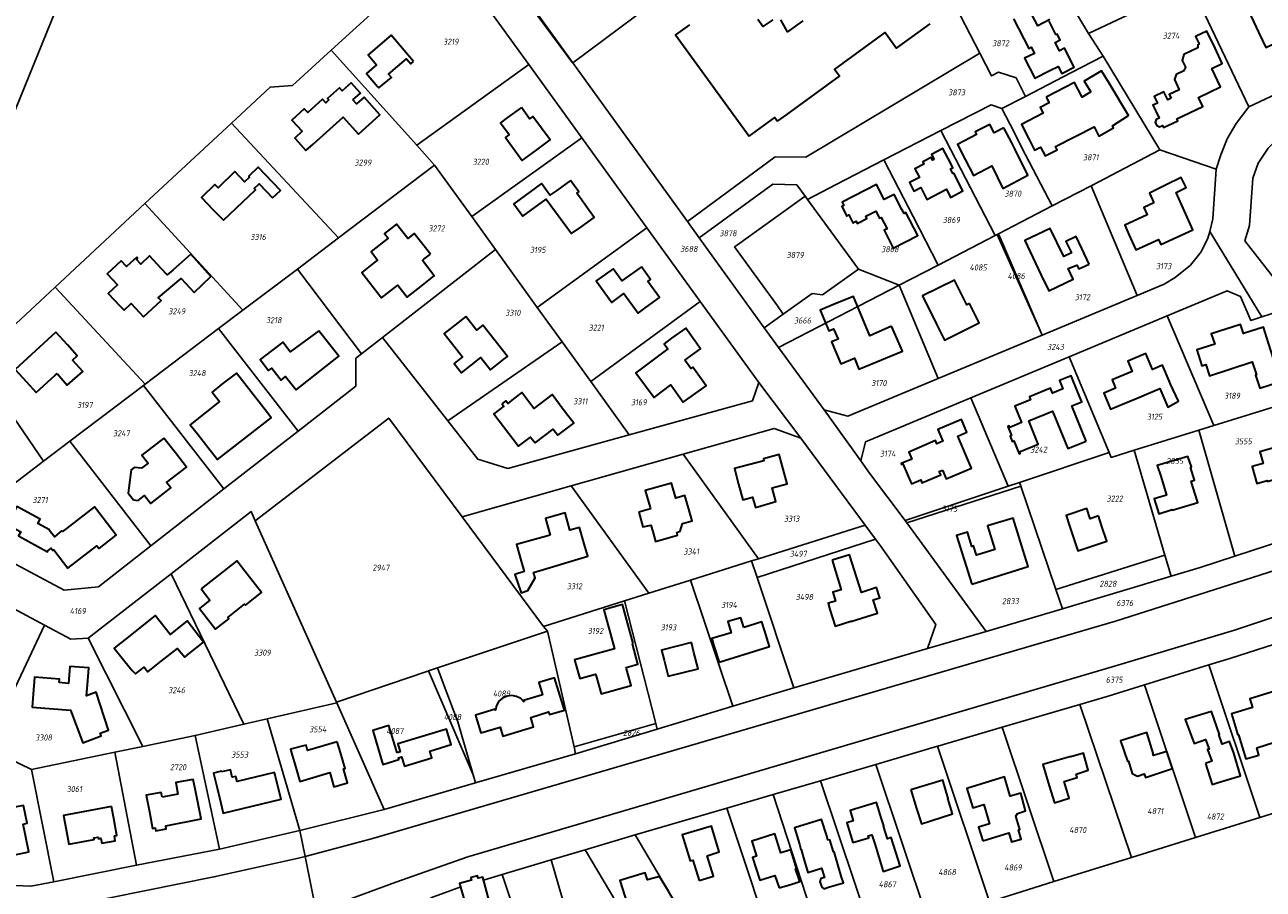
# Model space of a CAD drawing. Extents: x 177930 to 190767, y 381068 to 392034.
# Tile 268 of 318: x 184088 to 184455, y 387109 to 387365. Entities that reach past the tile are written whole.
import ezdxf
from ezdxf.enums import TextEntityAlignment as Align

# ---------------------------------------------------------------- set-up
doc = ezdxf.new("R2010")
doc.units = 0
for name, color, linetype, lineweight in [('B-XX-KG-GRENS_PERCEEL-GV', 150, 'Continuous', 25), ('B-XX-KG-GRENS_PERCEEL-S', 150, 'Continuous', 25), ('B-XX-OG-BEBOUWING-G', 7, 'Continuous', 35)]:
    doc.layers.add(name, color=color, linetype=linetype, lineweight=lineweight)
doc.styles.add('NLCS-ISO', font='NLCS-ISO.ttf', dxfattribs={"height": 1.8})

# ---------------------------------------------------------------- blocks, each defined once
blk = doc.blocks.new('SKG-PERCEELNUMMER-SO')
at = {"layer": 'DefPoints'}
blk.add_point((0, 0), dxfattribs=at)
at = {"style": 'NLCS-ISO', "oblique": 10, "flags": 1}
blk.add_attdef('GEMEENTECODE', text='', height=1.8, dxfattribs=at).set_placement((-0.5, 2.55), align=Align.MIDDLE_RIGHT)
at = {"style": 'NLCS-ISO', "oblique": 10}
blk.add_attdef('PERCEELNUMMER', text='', height=1.8, dxfattribs=at).set_placement((0, 0), align=Align.MIDDLE_CENTER)
at = {"style": 'NLCS-ISO', "oblique": 10, "flags": 1}
blk.add_attdef('SECTIE', text='', height=1.8, dxfattribs=at).set_placement((0.5, 2.5), align=Align.MIDDLE_LEFT)

msp = doc.modelspace()

# ---------------------------------------------------------------- linework, layer by layer
at = {"layer": 'B-XX-KG-GRENS_PERCEEL-GV'}
for points in [[(184065.145, 387257.397), (184093.996, 387284.252), (184096.977, 387287.027), (184123.581, 387311.79), (184149.168, 387335.607), (184160.655, 387346.299), (184167.283, 387346.813), (184178.74, 387357.265), (184208.655, 387384.555), (184221.069, 387393.34), (184220.24, 387394.922), (184219.965, 387398.041), (184251.119, 387420.853), (184253.83, 387417.087), (184282.127, 387437.663), (184310.127, 387458.023), (184334.182, 387475.918), (184338.408, 387479.061), (184366.605, 387500.707), (184380.632, 387511.534), (184409.393, 387533.694), (184437.642, 387555.459), (184451.428, 387566.324), (184477.38, 387586.354)], [(184215.041, 387383.771), (184237.262, 387353.02), (184252.977, 387331.272), (184272.22, 387304.64), (184287.991, 387282.816), (184305.33, 387258.82), (184317.851, 387242.29), (184336.813, 387216.445), (184339.911, 387212.378), (184341.402, 387210.414), (184357.807, 387187.058), (184355.339, 387179.934), (184372.659, 387185.017), (184349.19, 387217.195), (184348.938, 387217.54), (184348.654, 387217.918), (184338.11, 387231.941), (184335.525, 387235.554), (184324.684, 387250.707), (184311.205, 387269.114), (184306.971, 387274.98), (184287.748, 387301.612), (184284.253, 387306.454), (184250.272, 387353.53), (184250.213, 387353.485), (184221.7, 387392.135)], [(184060.483, 387278.906), (184098.35, 387372.043), (184062.112, 387387.009)], [(184098.35, 387372.043), (184060.483, 387278.906)], [(184476.52, 387352.764), (184450.509, 387340.439), (184446.716, 387335.495), (184444.041, 387331.023), (184442.155, 387326.287), (184440.795, 387321.999), (184439.838, 387307.278), (184438.88, 387303.521), (184454.369, 387278.255), (184461.684, 387280.646)], [(184458.909, 387288.476), (184449.336, 387300.782), (184450.621, 387305.344), (184451.699, 387319.361), (184453.247, 387323.755), (184456.152, 387328.187)], [(184070.029, 387199.574), (184093.838, 387186.862), (184101.619, 387182.707), (184106.803, 387183.001), (184131.317, 387202.111), (184154.991, 387220.566), (184156.235, 387217.793), (184195.763, 387248.233), (184217.526, 387218.941), (184249.827, 387228.115), (184282.965, 387237.526), (184309.927, 387245.183), (184317.851, 387242.29), (184305.33, 387258.82), (184303.537, 387253.379), (184266.992, 387243.255), (184231.035, 387233.293), (184222.116, 387236.056), (184213.253, 387247.384), (184193.91, 387272.107), (184187.707, 387267.269), (184186.02, 387265.954), (184185.978, 387257.647), (184168.973, 387244.38), (184146.979, 387227.221), (184125.338, 387210.337), (184109.84, 387198.246), (184099.665, 387197.195), (184066.453, 387214.902)], [(184471.072, 387215.401), (184446.335, 387207.301), (184436.076, 387203.942), (184427.446, 387201.343), (184395.332, 387191.671), (184372.659, 387185.017), (184355.339, 387179.934), (184315.754, 387168.315), (184297.626, 387162.829), (184275.292, 387156.074), (184251.102, 387148.758), (184221.765, 387140.22), (184221.471, 387140.133), (184194.454, 387132.185), (184169.433, 387126.003), (184170.995, 387118.303), (184190.663, 387123.5), (184410.943, 387188.089), (184465.207, 387205.35)], [(184465.207, 387205.35), (184410.943, 387188.089), (184190.663, 387123.5), (184170.995, 387118.303), (184174.308, 387101.972), (184197.86, 387110.715), (184219.233, 387118.232), (184411.63, 387174.953), (184446.211, 387185.38), (184479.119, 387196.293)], [(184479.119, 387196.293), (184446.211, 387185.38), (184411.63, 387174.953), (184219.233, 387118.232), (184197.86, 387110.715), (184174.308, 387101.972)], [(184208.227, 387106.008), (184217.078, 387109.288), (184216.721, 387110.32), (184220.303, 387111.297), (184220.094, 387112.072), (184222.071, 387112.606), (184222.279, 387111.834), (184223.645, 387112.203), (184223.814, 387111.324), (184229.405, 387113.013), (184243.875, 387117.331), (184253.899, 387120.302), (184268.699, 387124.685), (184295.844, 387132.597), (184309.591, 387136.625), (184323.667, 387140.728), (184340.001, 387145.573), (184358.244, 387151.009), (184358.345, 387151.039), (184377.446, 387156.645), (184400.454, 387163.382), (184408.834, 387165.853), (184419.551, 387169.163), (184438.674, 387175.058), (184444.833, 387176.941), (184458.046, 387181.225)], [(184087.418, 387100.851), (184089.323, 387101.153), (184091.216, 387101.526), (184093.093, 387101.969), (184144.001, 387112.241), (184169.034, 387117.785), (184170.995, 387118.303), (184169.433, 387126.003), (184145.631, 387120.452), (184121.083, 387115.698), (184096.629, 387110.834), (184089.827, 387109.481), (184067.264, 387110.527)], [(184076.94, 387050.822), (184092.675, 387062.146), (184106.206, 387071.885), (184117.707, 387078.702), (184122.046, 387080.569), (184136.724, 387086.887), (184146.842, 387091.242), (184174.308, 387101.972), (184170.995, 387118.303), (184169.034, 387117.785), (184144.001, 387112.241), (184093.093, 387101.969), (184091.216, 387101.526), (184089.323, 387101.153), (184087.418, 387100.851)]]:
    msp.add_lwpolyline(points, dxfattribs=at)
for points in [[(184373.059, 387411.901), (184358.066, 387436.604), (184337.388, 387420.457), (184310.057, 387399.115), (184282.349, 387377.478), (184250.272, 387353.53), (184284.253, 387306.454), (184310.214, 387325.636), (184319.243, 387325.571), (184370.847, 387356.378), (184365.107, 387367.409), (184389.556, 387384.76), (184388.16, 387387.094)], [(184221.069, 387393.34), (184221.7, 387392.135), (184250.213, 387353.485), (184250.272, 387353.53), (184223.988, 387389.943), (184224.951, 387396.088), (184253.83, 387417.087), (184251.119, 387420.853), (184219.965, 387398.041), (184220.24, 387394.922)], [(184282.349, 387377.478), (184253.83, 387417.087), (184224.951, 387396.088), (184223.988, 387389.943), (184250.272, 387353.53)], [(184396.313, 387391.716), (184388.16, 387387.094), (184389.556, 387384.76), (184403.036, 387362.223), (184414.935, 387367.792), (184396.516, 387391.456)], [(184459.716, 387388.75), (184433.374, 387376.422), (184450.509, 387340.439), (184476.52, 387352.764), (184462.845, 387381.853)], [(184178.74, 387357.265), (184204.084, 387329.069), (184237.262, 387353.02), (184215.041, 387383.771), (184208.655, 387384.555)], [(184381.564, 387349.03), (184384.367, 387343.575), (184397.776, 387350.505), (184407.316, 387355.455), (184403.036, 387362.223), (184389.556, 387384.76), (184365.107, 387367.409), (184370.847, 387356.378), (184374.281, 387349.616), (184376.383, 387350.712)], [(184424.154, 387327.712), (184440.795, 387321.999), (184442.155, 387326.287), (184444.041, 387331.023), (184446.716, 387335.495), (184450.509, 387340.439), (184433.374, 387376.422), (184414.935, 387367.792), (184403.036, 387362.223), (184407.316, 387355.455)], [(184180.864, 387301.607), (184209.347, 387323.18), (184204.084, 387329.069), (184178.74, 387357.265), (184167.283, 387346.813), (184160.655, 387346.299), (184149.168, 387335.607)], [(184384.367, 387343.575), (184381.564, 387349.03), (184376.383, 387350.712), (184374.281, 387349.616), (184370.847, 387356.378), (184319.243, 387325.571), (184310.214, 387325.636), (184284.253, 387306.454), (184287.748, 387301.612), (184309.548, 387317.524), (184316.599, 387317.396), (184319.053, 387314.033), (184319.768, 387313.054), (184328.264, 387317.44), (184342.381, 387324.728), (184359.261, 387333.43), (184374.143, 387341.095), (184377.295, 387339.94)], [(184384.367, 387343.575), (184377.295, 387339.94), (184379.749, 387335.198), (184384.38, 387326.245), (184392.224, 387311.088), (184403.823, 387317.097), (184424.154, 387327.712), (184407.316, 387355.455), (184397.776, 387350.505)], [(184209.347, 387323.18), (184220.337, 387307.941), (184252.977, 387331.272), (184237.262, 387353.02), (184204.084, 387329.069)], [(184377.295, 387339.94), (184374.143, 387341.095), (184359.261, 387333.43), (184375.331, 387302.336), (184375.956, 387302.66), (184376.36, 387302.869), (184392.224, 387311.088), (184384.38, 387326.245), (184379.749, 387335.198)], [(184493.158, 387299.358), (184479.198, 387341.543), (184463.228, 387333.95), (184459.682, 387331.8), (184456.152, 387328.187), (184453.247, 387323.755), (184451.699, 387319.361), (184450.621, 387305.344), (184449.336, 387300.782), (184458.909, 387288.476)], [(184123.581, 387311.79), (184152.6, 387280.199), (184168.711, 387292.402), (184180.864, 387301.607), (184149.168, 387335.607)], [(184375.331, 387302.336), (184359.261, 387333.43), (184342.381, 387324.728), (184351.047, 387307.922), (184358.434, 387293.582)], [(184252.977, 387331.272), (184220.337, 387307.941), (184227.353, 387298.215), (184239.735, 387281.047), (184272.22, 387304.64)], [(184440.795, 387321.999), (184424.154, 387327.712), (184403.823, 387317.097), (184417.382, 387284.565), (184425.392, 387287.942), (184428.627, 387289.895), (184433.245, 387293.581), (184436.348, 387297.459), (184438.368, 387301.512), (184438.88, 387303.521), (184439.838, 387307.278)], [(184227.353, 387298.215), (184220.337, 387307.941), (184209.347, 387323.18), (184180.864, 387301.607), (184168.711, 387292.402), (184187.707, 387267.269), (184193.91, 387272.107)], [(184351.047, 387307.922), (184342.381, 387324.728), (184328.264, 387317.44), (184319.768, 387313.054), (184334.862, 387292.376), (184346.94, 387287.627), (184358.434, 387293.582)], [(184319.053, 387314.033), (184316.599, 387317.396), (184309.548, 387317.524), (184287.748, 387301.612), (184306.971, 387274.98), (184312.612, 387279.039), (184310.847, 387281.464), (184298.113, 387298.966), (184299.019, 387299.618), (184316.585, 387312.257)], [(184392.224, 387311.088), (184376.36, 387302.869), (184385.008, 387282.665), (184389.233, 387272.796), (184417.382, 387284.565), (184403.823, 387317.097)], [(184096.977, 387287.027), (184123.676, 387258.293), (184145.407, 387274.752), (184152.6, 387280.199), (184123.581, 387311.79)], [(184312.612, 387279.039), (184321.139, 387285.175), (184324.201, 387284.705), (184334.862, 387292.376), (184319.768, 387313.054), (184319.053, 387314.033), (184316.585, 387312.257), (184299.019, 387299.618), (184298.113, 387298.966), (184310.847, 387281.464)], [(184287.991, 387282.816), (184272.22, 387304.64), (184239.735, 387281.047), (184247.082, 387270.86), (184255.614, 387259.03)], [(184397.256, 387266.384), (184426.281, 387278.527), (184444.039, 387285.957), (184448.051, 387284.233), (184451.03, 387277.163), (184454.369, 387278.255), (184438.88, 387303.521), (184438.368, 387301.512), (184436.348, 387297.459), (184433.245, 387293.581), (184428.627, 387289.895), (184425.392, 387287.942), (184417.382, 387284.565), (184389.233, 387272.796), (184358.466, 387259.933), (184331.76, 387248.768), (184324.684, 387250.707), (184335.525, 387235.554), (184336.951, 387241.165), (184368.167, 387254.22)], [(184375.331, 387302.336), (184358.434, 387293.582), (184346.94, 387287.627), (184358.466, 387259.933), (184389.233, 387272.796), (184375.956, 387302.66)], [(184375.956, 387302.66), (184389.233, 387272.796), (184385.008, 387282.665), (184376.36, 387302.869)], [(184239.735, 387281.047), (184227.353, 387298.215), (184193.91, 387272.107), (184213.253, 387247.384), (184247.082, 387270.86)], [(184168.711, 387292.402), (184152.6, 387280.199), (184145.407, 387274.752), (184168.973, 387244.38), (184185.978, 387257.647), (184186.02, 387265.954), (184187.707, 387267.269)], [(184312.612, 387279.039), (184306.971, 387274.98), (184311.205, 387269.114), (184346.94, 387287.627), (184334.862, 387292.376), (184324.201, 387284.705), (184321.139, 387285.175)], [(184096.977, 387287.027), (184093.996, 387284.252), (184065.145, 387257.397), (184066.531, 387256.848), (184083.404, 387250.35), (184093.568, 387235.487), (184101.324, 387241.362), (184123.136, 387257.882), (184123.676, 387258.293)], [(184311.205, 387269.114), (184324.684, 387250.707), (184331.76, 387248.768), (184358.466, 387259.933), (184346.94, 387287.627)], [(184469.806, 387255.23), (184461.684, 387280.646), (184454.369, 387278.255), (184451.03, 387277.163), (184448.051, 387284.233), (184444.039, 387285.957), (184426.281, 387278.527), (184440.108, 387245.998), (184460.534, 387252.348)], [(184255.614, 387259.03), (184266.992, 387243.255), (184303.537, 387253.379), (184305.33, 387258.82), (184287.991, 387282.816)], [(184397.256, 387266.384), (184409.148, 387237.999), (184409.751, 387236.559), (184416.559, 387238.676), (184435.629, 387244.605), (184440.108, 387245.998), (184426.281, 387278.527)], [(184123.676, 387258.293), (184123.136, 387257.882), (184146.979, 387227.221), (184168.973, 387244.38), (184145.407, 387274.752)], [(184255.614, 387259.03), (184247.082, 387270.86), (184213.253, 387247.384), (184222.116, 387236.056), (184231.035, 387233.293), (184266.992, 387243.255)], [(184368.167, 387254.22), (184379.213, 387228.062), (184382.558, 387229.172), (184409.148, 387237.999), (184397.256, 387266.384)], [(184079.891, 387225.127), (184093.568, 387235.487), (184083.404, 387250.35), (184066.531, 387256.848), (184062.565, 387246.747), (184063.539, 387225.162)], [(184125.338, 387210.337), (184146.979, 387227.221), (184123.136, 387257.882), (184101.324, 387241.362)], [(184335.525, 387235.554), (184338.11, 387231.941), (184348.654, 387217.918), (184379.213, 387228.062), (184368.167, 387254.22), (184336.951, 387241.165)], [(184435.629, 387244.605), (184446.335, 387207.301), (184471.072, 387215.401), (184460.534, 387252.348), (184440.108, 387245.998)], [(184156.235, 387217.793), (184180.34, 387164.079), (184207.074, 387173.129), (184207.557, 387173.293), (184210.216, 387174.18), (184242.739, 387185.035), (184241.647, 387186.503), (184217.526, 387218.941), (184195.763, 387248.233)], [(184336.813, 387216.445), (184317.851, 387242.29), (184309.927, 387245.183), (184282.965, 387237.526), (184305.275, 387206.522)], [(184101.324, 387241.362), (184093.568, 387235.487), (184079.891, 387225.127), (184066.453, 387214.902), (184099.665, 387197.195), (184109.84, 387198.246), (184125.338, 387210.337)], [(184435.629, 387244.605), (184416.559, 387238.676), (184425.627, 387207.578), (184427.446, 387201.343), (184436.076, 387203.942), (184446.335, 387207.301)], [(184382.558, 387229.172), (184382.945, 387228.037), (184393.361, 387197.456), (184425.627, 387207.578), (184416.559, 387238.676), (184409.751, 387236.559), (184409.148, 387237.999)], [(184305.275, 387206.522), (184282.965, 387237.526), (184249.827, 387228.115), (184272.829, 387196.314), (184285.099, 387200.174), (184303.226, 387205.877)], [(184217.526, 387218.941), (184241.647, 387186.503), (184265.571, 387194.03), (184272.829, 387196.314), (184249.827, 387228.115)], [(184382.558, 387229.172), (184379.213, 387228.062), (184348.654, 387217.918), (184348.938, 387217.54), (184349.19, 387217.195), (184382.945, 387228.037)], [(184393.361, 387197.456), (184382.945, 387228.037), (184349.19, 387217.195), (184372.659, 387185.017), (184395.332, 387191.671)], [(184152.902, 387157.497), (184159.721, 387159.073), (184180.437, 387163.86), (184180.34, 387164.079), (184156.235, 387217.793), (184154.991, 387220.566), (184131.317, 387202.111)], [(184336.813, 387216.445), (184305.275, 387206.522), (184303.226, 387205.877), (184304.848, 387201.012), (184339.911, 387212.378)], [(184339.911, 387212.378), (184304.848, 387201.012), (184315.754, 387168.315), (184355.339, 387179.934), (184357.807, 387187.058), (184341.402, 387210.414)], [(184303.226, 387205.877), (184285.099, 387200.174), (184297.626, 387162.829), (184315.754, 387168.315), (184304.848, 387201.012)], [(184393.361, 387197.456), (184395.332, 387191.671), (184427.446, 387201.343), (184425.627, 387207.578)], [(184106.803, 387183.001), (184122.902, 387150.93), (184138.477, 387154.165), (184152.902, 387157.497), (184131.317, 387202.111)], [(184076.658, 387150.502), (184093.838, 387186.862), (184070.029, 387199.574), (184055.929, 387173.219), (184050.516, 387163.102), (184075.164, 387151.222)], [(184285.099, 387200.174), (184272.829, 387196.314), (184265.571, 387194.03), (184274.882, 387157.677), (184275.292, 387156.074), (184297.626, 387162.829)], [(184274.882, 387157.677), (184265.571, 387194.03), (184241.647, 387186.503), (184242.739, 387185.035), (184250.638, 387150.774)], [(184093.838, 387186.862), (184076.658, 387150.502), (184089.958, 387144.09), (184114.682, 387149.223), (184122.902, 387150.93), (184106.803, 387183.001), (184101.619, 387182.707)], [(184221.765, 387140.22), (184251.102, 387148.758), (184250.638, 387150.774), (184242.739, 387185.035), (184210.216, 387174.18), (184212.218, 387168.866), (184216.241, 387158.253), (184220.793, 387142.483), (184221.471, 387140.133)], [(184453.756, 387129.857), (184473.031, 387135.842), (184458.046, 387181.225), (184444.833, 387176.941), (184438.674, 387175.058)], [(184194.454, 387132.185), (184221.471, 387140.133), (184220.793, 387142.483), (184207.557, 387173.293), (184207.074, 387173.129), (184180.34, 387164.079), (184180.437, 387163.86)], [(184207.557, 387173.293), (184220.793, 387142.483), (184216.241, 387158.253), (184212.218, 387168.866), (184210.216, 387174.18)], [(184438.674, 387175.058), (184419.551, 387169.163), (184434.714, 387123.921), (184453.756, 387129.857)], [(184400.454, 387163.382), (184415.691, 387117.985), (184434.714, 387123.921), (184419.551, 387169.163), (184408.834, 387165.853)], [(184159.721, 387159.073), (184169.433, 387126.003), (184194.454, 387132.185), (184180.437, 387163.86)], [(184377.446, 387156.645), (184392.742, 387110.84), (184415.691, 387117.985), (184400.454, 387163.382)], [(184152.902, 387157.497), (184138.477, 387154.165), (184145.631, 387120.452), (184169.433, 387126.003), (184159.721, 387159.073)], [(184274.882, 387157.677), (184250.638, 387150.774), (184251.102, 387148.758), (184275.292, 387156.074)], [(184122.902, 387150.93), (184114.682, 387149.223), (184121.083, 387115.698), (184145.631, 387120.452), (184138.477, 387154.165)], [(184358.244, 387151.009), (184373.637, 387104.902), (184392.742, 387110.84), (184377.446, 387156.645), (184358.345, 387151.039)], [(184076.658, 387150.502), (184075.164, 387151.222), (184062.471, 387111.984), (184067.264, 387110.527), (184089.827, 387109.481), (184096.629, 387110.834), (184089.958, 387144.09)], [(184355.508, 387099.277), (184358.345, 387100.156), (184373.637, 387104.902), (184358.244, 387151.009), (184340.001, 387145.573)], [(184089.958, 387144.09), (184096.629, 387110.834), (184121.083, 387115.698), (184114.682, 387149.223)], [(184373.637, 387104.902), (184358.345, 387100.156), (184355.508, 387099.277), (184341.14, 387094.825), (184339.228, 387094.171), (184325.007, 387089.307), (184311.779, 387084.783), (184295.627, 387079.259), (184281.156, 387074.306), (184271.12, 387070.866), (184401.045, 387020.063), (184412.12, 387015.236), (184508.152, 387069.024), (184523.961, 387078.011), (184500.727, 387144.416), (184489.303, 387140.881), (184473.031, 387135.842), (184453.756, 387129.857), (184434.714, 387123.921), (184415.691, 387117.985), (184392.742, 387110.84)], [(184339.228, 387094.171), (184341.14, 387094.825), (184355.508, 387099.277), (184340.001, 387145.573), (184323.667, 387140.728)], [(184325.007, 387089.307), (184339.228, 387094.171), (184323.667, 387140.728), (184309.591, 387136.625)], [(184311.779, 387084.783), (184325.007, 387089.307), (184309.591, 387136.625), (184295.844, 387132.597)], [(184268.699, 387124.685), (184295.627, 387079.259), (184311.779, 387084.783), (184295.844, 387132.597)], [(184281.156, 387074.306), (184295.627, 387079.259), (184268.699, 387124.685), (184253.899, 387120.302)], [(184281.156, 387074.306), (184253.899, 387120.302), (184243.875, 387117.331), (184247.126, 387106.041), (184250.08, 387095.957), (184250.137, 387095.973), (184251.91, 387089.922), (184256.199, 387076.702), (184271.12, 387070.866)], [(184229.405, 387113.013), (184239.378, 387083.277), (184256.199, 387076.702), (184251.91, 387089.922), (184250.137, 387095.973), (184250.08, 387095.957), (184247.126, 387106.041), (184243.875, 387117.331)], [(184239.378, 387083.277), (184229.405, 387113.013), (184223.814, 387111.324), (184223.645, 387112.203), (184222.279, 387111.834), (184222.071, 387112.606), (184220.094, 387112.072), (184220.303, 387111.297), (184216.721, 387110.32), (184217.078, 387109.288), (184208.227, 387106.008), (184207.868, 387095.564)]]:
    msp.add_lwpolyline(points, close=True, dxfattribs=at)
at = {"layer": 'B-XX-OG-BEBOUWING-G'}
for points in [[(184462.481, 387374.13), (184461.547, 387376.096), (184449.651, 387370.443), (184453.384, 387362.592), (184455.531, 387358.076), (184464.283, 387362.236), (184464.164, 387362.467), (184464.063, 387362.416), (184460.86, 387369.173), (184463.855, 387370.56), (184464.347, 387369.496), (184464.627, 387369.614)], [(184427.432, 387342.989), (184426.48, 387342.535), (184425.341, 387344.922), (184422.486, 387343.56), (184423.44, 387341.559), (184422.089, 387340.915), (184423.024, 387338.956), (184423.907, 387337.105), (184423.019, 387336.681), (184422.748, 387335.853), (184423.19, 387334.933), (184424.013, 387334.552), (184424.919, 387334.984), (184425.226, 387334.341), (184429.402, 387336.333), (184429.122, 387336.919), (184436.863, 387340.613), (184435.593, 387343.273), (184442.111, 387346.384), (184439.501, 387351.853), (184442.624, 387353.343), (184440.47, 387357.855), (184438.045, 387362.934), (184434.722, 387361.348), (184435.797, 387359.096), (184435.358, 387358.887), (184435.356, 387357.917), (184431.23, 387356.006), (184430.688, 387354.249), (184431.671, 387352.248), (184431.241, 387351.092), (184428.989, 387350.085), (184428.442, 387348.547), (184429.89, 387345.513), (184426.907, 387344.089)], [(184203.123, 387353.891), (184196.532, 387361.684), (184189.66, 387355.872), (184192.174, 387352.9), (184189.203, 387350.387), (184192.456, 387346.541), (184192.846, 387346.079), (184196.561, 387349.124), (184195.727, 387350.158), (184201.044, 387354.728), (184202.312, 387353.206)], [(184185.153, 387342.503), (184187.387, 387344.505), (184184.625, 387347.588), (184181.996, 387345.233), (184181.188, 387346.134), (184177.673, 387342.985), (184178.08, 387342.531), (184177.119, 387341.67), (184176.178, 387342.72), (184171.791, 387338.79), (184170.773, 387339.899), (184167.044, 387336.514), (184170.1, 387333.293), (184167.923, 387331.228), (184168.178, 387330.96), (184171.205, 387327.53), (184173.433, 387329.434), (184182.291, 387337.455), (184186.808, 387332.413), (184193.139, 387338.084), (184188.448, 387343.321), (184186.214, 387341.319)], [(184390.498, 387343.373), (184391.366, 387341.684), (184388.717, 387340.289), (184389.598, 387338.607), (184383.121, 387335.249), (184385.423, 387330.81), (184387.032, 387327.604), (184388.746, 387328.489), (184390.123, 387325.985), (184393.683, 387327.719), (184393.229, 387328.666), (184404.638, 387334.559), (184406.041, 387331.815), (184410.406, 387334.267), (184410.11, 387334.833), (184414.887, 387337.882), (184409.109, 387347.481), (184406.872, 387351.158), (184401.735, 387348.035), (184403.653, 387344.883), (184401.116, 387343.339), (184398.871, 387347.694)], [(184235.056, 387340.241), (184230.981, 387337.262), (184228.907, 387335.746), (184231.457, 387332.258), (184230.302, 387331.414), (184235.279, 387324.604), (184239.609, 387327.769), (184243.547, 387330.648), (184238.46, 387337.606), (184237.497, 387336.902)], [(184377.952, 387334.279), (184375.019, 387332.762), (184373.755, 387335.238), (184369.457, 387333.043), (184369.856, 387332.252), (184364.194, 387329.332), (184366.486, 387324.888), (184368.918, 387320.159), (184374.324, 387322.943), (184377.625, 387316.307), (184385.053, 387320.181), (184381.214, 387327.977), (184380.249, 387329.838)], [(184357.27, 387324.852), (184356.827, 387324.626), (184356.417, 387325.416), (184353.931, 387324.128), (184354.262, 387323.489), (184351.598, 387322.11), (184352.936, 387319.526), (184350.005, 387318.008), (184351.317, 387315.475), (184353.333, 387316.519), (184355.136, 387313.035), (184360.913, 387316.025), (184362.146, 387313.643), (184365.808, 387315.538), (184363.071, 387320.826), (184362.84, 387320.706), (184362.145, 387322.048), (184362.821, 387322.398), (184362.183, 387323.638), (184359.882, 387328.077), (184356.505, 387326.326)], [(184161.39, 387313.483), (184163.699, 387315.691), (184157.134, 387322.557), (184154.358, 387319.903), (184154.579, 387319.672), (184153.105, 387318.262), (184150.237, 387321.262), (184145.22, 387316.465), (184144.305, 387317.421), (184140.328, 387313.619), (184143.799, 387309.989), (184146.807, 387306.845), (184156.272, 387315.885), (184155.91, 387316.264), (184157.383, 387317.673)], [(184249.633, 387318.649), (184245.531, 387315.722), (184243.486, 387314.26), (184240.969, 387317.717), (184232.799, 387311.766), (184235.526, 387308.022), (184242.438, 387313.057), (184249.85, 387302.882), (184252.614, 387304.847), (184256.621, 387307.705), (184251.508, 387314.87), (184252.052, 387315.259)], [(184422.373, 387312.052), (184419.348, 387310.676), (184420.367, 387308.435), (184413.716, 387305.41), (184414.969, 387302.664), (184417.037, 387298.119), (184423.74, 387301.169), (184424.406, 387299.705), (184433.932, 387304.04), (184428.905, 387315.04), (184431.949, 387316.548), (184430.475, 387319.533), (184426.006, 387317.328), (184421.077, 387314.902)], [(184347.731, 387310.059), (184345.44, 387314.504), (184342.506, 387312.992), (184340.222, 387317.425), (184330.078, 387312.197), (184330.577, 387311.228), (184329.955, 387310.908), (184331.396, 387308.108), (184332.019, 387308.429), (184333.231, 387306.073), (184334.2, 387306.572), (184334.525, 387305.941), (184337.334, 387307.387), (184337.009, 387308.019), (184339.97, 387309.543), (184341.052, 387307.437), (184341.611, 387307.688), (184343.343, 387304.285), (184342.454, 387303.884), (184345.178, 387298.612), (184352.407, 387302.348), (184348.939, 387309.133), (184348.362, 387308.834)], [(184208.153, 387296.798), (184203.307, 387302.923), (184201.392, 387301.43), (184198.059, 387305.688), (184194.526, 387302.923), (184195.637, 387301.503), (184190.555, 387297.581), (184192.45, 387295.047), (184191.742, 387294.495), (184187.757, 387291.376), (184193.642, 387283.857), (184198.442, 387287.614), (184201.214, 387284.072), (184205.245, 387287.228), (184209.273, 387290.392), (184205.739, 387294.909), (184206.207, 387295.276)], [(184403.159, 387293.888), (184400.973, 387298.505), (184399.317, 387301.997), (184396.315, 387300.575), (184397.936, 387297.155), (184395.642, 387296.068), (184391.677, 387304.436), (184384.138, 387300.863), (184388.923, 387290.802), (184391.216, 387285.959), (184398.472, 387289.394), (184396.991, 387292.521), (184399.552, 387293.586), (184400.095, 387292.438)], [(184121.125, 387295.912), (184118.106, 387293.115), (184116.494, 387294.843), (184112.368, 387291.006), (184115.449, 387287.698), (184112.724, 387285.166), (184116.127, 387281.503), (184117.376, 387280.24), (184119.507, 387282.209), (184123.189, 387278.236), (184128.382, 387283.04), (184127.525, 387283.91), (184134.349, 387289.615), (184138.12, 387285.465), (184143.059, 387290.194), (184137.188, 387296.8), (184131.829, 387292.037), (184130.157, 387290.647), (184128.358, 387292.603), (184124.957, 387296.268), (184122.347, 387293.847), (184121.044, 387295.258), (184121.418, 387295.591)], [(184270.593, 387293.022), (184264.833, 387288.854), (184262.201, 387292.491), (184258.15, 387289.561), (184257.219, 387288.855), (184261.816, 387282.515), (184265.438, 387285.141), (184269.635, 387279.352), (184271.985, 387281.054), (184275.972, 387283.94), (184272.489, 387288.752), (184273.273, 387289.32)], [(184367.743, 387282.174), (184366.979, 387281.796), (184363.346, 387289.148), (184353.831, 387284.446), (184357.979, 387276.061), (184360.31, 387271.349), (184370.588, 387276.434), (184368.314, 387281.03)], [(184344.662, 387275.444), (184338.218, 387272.652), (184333.421, 387284.23), (184328.171, 387282.147), (184323.566, 387280.2), (184326.132, 387274.128), (184327.519, 387274.71), (184328.837, 387271.652), (184326.888, 387270.822), (184329.634, 387264.304), (184333.652, 387265.996), (184334.986, 387262.76), (184347.877, 387268.061), (184345.854, 387272.842)], [(184218.554, 387278.308), (184216.243, 387276.477), (184212.149, 387273.253), (184217.588, 387266.346), (184215.159, 387264.434), (184217.344, 387261.659), (184223.041, 387266.144), (184225.874, 387262.546), (184229.852, 387265.678), (184230.914, 387266.517), (184223.604, 387275.792), (184221.712, 387274.301)], [(184283.419, 387265.362), (184288.107, 387268.709), (184283.716, 387274.86), (184279.525, 387271.868), (184277.336, 387270.227), (184278.373, 387268.766), (184268.975, 387261.64), (184274.325, 387254.342), (184279.278, 387258.044), (184282.942, 387252.911), (184289.811, 387257.815), (184285.86, 387263.349), (184285.25, 387262.914)], [(184463.863, 387253.684), (184469.687, 387255.585), (184466.427, 387265.574), (184460.602, 387263.673), (184458.653, 387263.037), (184456.309, 387270.473), (184454.841, 387275.13), (184448.861, 387273.246), (184448.005, 387275.962), (184439.364, 387273.24), (184440.355, 387270.094), (184435.082, 387268.432), (184436.564, 387263.73), (184437.772, 387264.111), (184438.857, 387260.786), (184451.477, 387264.906), (184452.739, 387261.041), (184452.423, 387260.938), (184453.691, 387257.055), (184459.834, 387259.06), (184459.702, 387259.464), (184461.757, 387260.135)], [(184097.553, 387261.392), (184100.517, 387257.981), (184105.163, 387262.074), (184102.125, 387265.409), (184103.553, 387266.71), (184100.611, 387269.937), (184097.234, 387273.646), (184085.148, 387262.644), (184088.514, 387258.947), (184091.377, 387255.801), (184097.032, 387260.952)], [(184175.084, 387274.098), (184166.607, 387267.837), (184164.409, 387270.712), (184157.66, 387265.553), (184160.175, 387262.31), (184161.164, 387263.064), (184163.961, 387259.496), (184165.246, 387260.503), (184168.314, 387256.589), (184180.999, 387266.533), (184177.916, 387270.466)], [(184426.838, 387259.308), (184424.927, 387263.894), (184421.919, 387262.64), (184419.969, 387267.321), (184414.627, 387265.095), (184415.898, 387262.044), (184409.967, 387259.572), (184411.006, 387257.077), (184407.52, 387255.624), (184409.489, 387250.898), (184413.014, 387252.311), (184417.382, 387254.142), (184424.13, 387256.973), (184426.438, 387251.439), (184429.629, 387253.227), (184427.266, 387258.288)], [(184146.383, 387258.231), (184143.509, 387255.929), (184145.702, 387253.137), (184136.986, 387246.218), (184139.131, 387243.553), (184142.189, 387239.65), (184145.106, 387235.925), (184160.961, 387248.338), (184159.842, 387249.767), (184150.651, 387261.548)], [(184402.328, 387241.425), (184398.044, 387251.832), (184401.027, 387253.062), (184399.769, 387256.114), (184397.861, 387260.745), (184394.4, 387259.319), (184395.388, 387256.922), (184392.302, 387255.651), (184391.713, 387257.081), (184385.505, 387254.524), (184385.853, 387253.68), (184381.175, 387251.753), (184383.169, 387246.873), (184379.654, 387245.439), (184379.455, 387245.924), (184379.109, 387245.782), (184380.22, 387243.066), (184379.772, 387242.882), (184380.411, 387241.319), (184380.86, 387241.502), (184382.444, 387237.63), (184382.79, 387237.771), (184382.592, 387238.256), (184388.1, 387240.516), (184385.288, 387247.41), (184392.313, 387250.301), (184396.887, 387239.186)], [(184229.297, 387252.45), (184229.853, 387251.711), (184226.904, 387249.464), (184234.217, 387239.866), (184237.782, 387242.583), (184239.087, 387240.869), (184244.453, 387244.958), (184245.851, 387243.123), (184250.567, 387246.718), (184247.453, 387250.804), (184244.121, 387255.181), (184238.781, 387251.106), (184235.214, 387255.802), (184232.756, 387253.915), (184231.011, 387252.587), (184230.458, 387253.334)], [(184359.755, 387232.82), (184360.879, 387230.201), (184368.351, 387233.363), (184364.258, 387242.902), (184366.96, 387244.061), (184365.367, 387247.774), (184358.424, 387244.795), (184359.895, 387241.367), (184358.075, 387240.586), (184357.657, 387241.56), (184349.754, 387238.169), (184350.649, 387236.083), (184347.543, 387234.75), (184347.67, 387234.456), (184348.056, 387234.621), (184350.584, 387228.731), (184353.304, 387229.899), (184353.635, 387229.083), (184359.218, 387231.458), (184358.808, 387232.414)], [(184129.152, 387242.31), (184122.678, 387237.248), (184124.514, 387234.899), (184122.576, 387233.385), (184120.526, 387233.628), (184120.361, 387233.596), (184119.497, 387232.9), (184118.776, 387227.528), (184118.587, 387225.981), (184120.161, 387223.962), (184121.578, 387223.786), (184123.464, 387225.255), (184125.271, 387222.936), (184131.216, 387227.568), (184129.985, 387229.148), (184135.844, 387233.713), (184132.587, 387237.893)], [(184460.92, 387240.278), (184453.703, 387238.268), (184454.685, 387234.741), (184451.485, 387233.85), (184451.508, 387233.759), (184452.879, 387228.864), (184455.904, 387229.712), (184455.978, 387229.448), (184456.175, 387229.503), (184460.152, 387230.617), (184463.368, 387231.518), (184462.026, 387236.31)], [(184299.388, 387228.594), (184300.621, 387224), (184303.46, 387224.779), (184304.373, 387221.737), (184310.441, 387223.528), (184309.294, 387227.578), (184313.715, 387228.766), (184311.397, 387237.394), (184306.718, 387236.137), (184306.863, 387235.595), (184298.138, 387233.25)], [(184433.219, 387233.696), (184433.449, 387233.767), (184432.413, 387236.879), (184423.343, 387234.156), (184424.366, 387231.005), (184426.068, 387225.406), (184422.48, 387224.317), (184423.822, 387219.896), (184427.759, 387221.091), (184427.818, 387220.896), (184435.366, 387223.187), (184433.937, 387227.894), (184433.431, 387229.56), (184434.388, 387229.85)], [(184269.834, 387220.319), (184271.048, 387215.995), (184273.41, 387216.536), (184273.962, 387214.62), (184274.791, 387211.668), (184281.315, 387213.499), (184281.074, 387214.357), (184282.106, 387214.665), (184282.749, 387216.961), (184285.6, 387217.761), (184284.817, 387220.535), (184283.497, 387225.242), (184280.794, 387224.483), (184279.549, 387228.919), (184271.755, 387226.732), (184273.148, 387221.764), (184273.283, 387221.288)], [(184099.067, 387214.55), (184098.902, 387214.764), (184096.766, 387213.033), (184095.262, 387214.979), (184095.315, 387215.075), (184091.836, 387216.982), (184092.553, 387218.259), (184090.162, 387219.53), (184085.655, 387222.001), (184082.767, 387216.732), (184086.849, 387214.483), (184086.181, 387213.302), (184094.681, 387208.595), (184094.81, 387208.894), (184095.822, 387209.677), (184096.324, 387209.028), (184096.546, 387209.2), (184100.748, 387203.765), (184109.339, 387210.409), (184109.993, 387209.562), (184115.094, 387213.506), (184108.591, 387221.915)], [(184243.551, 387213.529), (184233.643, 387210.741), (184235.031, 387205.812), (184235.898, 387202.731), (184233.099, 387201.881), (184234.94, 387196.43), (184236.979, 387197.105), (184239.181, 387200.874), (184238.608, 387202.46), (184254.71, 387207.308), (184253.676, 387210.974), (184252.308, 387215.836), (184249.446, 387215.03), (184248.009, 387220.136), (184242.155, 387218.488)], [(184368.445, 387199.02), (184385.116, 387204.212), (184383.62, 387209.015), (184380.648, 387218.55), (184373.12, 387216.3), (184375.23, 387209.239), (184369.795, 387207.615), (184368.974, 387210.362), (184368.412, 387210.194), (184367.134, 387214.461), (184363.946, 387213.469)], [(184140.225, 387197.6), (184142.84, 387194.262), (184139.691, 387191.796), (184142.774, 387187.86), (184144.482, 387185.679), (184148.442, 387188.78), (184148.138, 387189.169), (184153.048, 387193.091), (184153.324, 387192.739), (184158.139, 387196.512), (184153.851, 387202), (184150.806, 387205.888)], [(184327.051, 387206.099), (184329.78, 387197.336), (184327.237, 387196.634), (184328.06, 387194.014), (184325.856, 387193.327), (184326.421, 387191.544), (184327.975, 387186.604), (184332.603, 387188.06), (184332.647, 387187.919), (184340.511, 387190.393), (184339.264, 387194.358), (184341.17, 387194.958), (184340.223, 387197.971), (184335.722, 387196.555), (184332.21, 387207.719), (184327.336, 387206.185)], [(184268.201, 387181.374), (184265.034, 387192.94), (184259.425, 387191.401), (184262.577, 387179.889), (184250.81, 387176.585), (184252.367, 387171.04), (184257.006, 387172.342), (184257.258, 387171.443), (184258.646, 387166.498), (184267.603, 387169.012), (184266.227, 387173.913), (184266.115, 387174.315), (184269.576, 387175.264), (184267.92, 387181.297)], [(184119.587, 387184.081), (184114.484, 387180.008), (184117.606, 387176.097), (184119.765, 387173.408), (184120.76, 387172.393), (184123.301, 387174.401), (184124.468, 387173.034), (184128.376, 387176.141), (184133.197, 387179.986), (184135.342, 387177.4), (184136.643, 387178.438), (184140.905, 387181.84), (184136.123, 387188.144), (184131.091, 387184.128), (184126.637, 387189.708)], [(184300.895, 387186.15), (184299.989, 387189.073), (184296.193, 387187.896), (184297.218, 387184.592), (184291.447, 387182.929), (184292.089, 387180.7), (184293.575, 387175.917), (184308.498, 387180.552), (184307.014, 387185.329), (184306.238, 387187.806)], [(184285.388, 387181.681), (184276.569, 387179.445), (184277.334, 387176.438), (184278.534, 387171.701), (184287.357, 387173.937), (184286.143, 387178.727)], [(184098.164, 387169.872), (184098.238, 387170.869), (184090.858, 387171.416), (184090.488, 387166.417), (184090.202, 387162.53), (184101.565, 387161.682), (184105.226, 387152.02), (184110.617, 387154.063), (184110.315, 387154.86), (184112.782, 387155.77), (184109.095, 387167.004), (184106.309, 387165.898), (184106.563, 387169.187), (184106.933, 387174.181), (184101.326, 387174.596), (184100.956, 387169.6)], [(184235.886, 387164.062), (184234.879, 387165.076), (184233.616, 387165.744), (184232.211, 387166.005), (184230.793, 387165.835), (184229.489, 387165.25), (184228.419, 387164.303), (184227.681, 387163.08), (184227.34, 387161.692), (184227.259, 387162.008), (184221.424, 387160.188), (184221.541, 387159.763), (184223.032, 387154.904), (184228.754, 387156.661), (184229.58, 387153.969), (184238.659, 387156.756), (184237.818, 387159.495), (184243.127, 387161.124), (184243.365, 387160.399), (184247.777, 387161.667), (184244.9, 387171.237), (184240.18, 387169.854), (184241.292, 387166.243), (184235.727, 387164.568)], [(184447.181, 387154.285), (184447.416, 387154.329), (184449.563, 387147.287), (184453.389, 387148.372), (184452.798, 387150.546), (184463.032, 387153.76), (184460.145, 387162.851), (184458.729, 387167.478), (184450.752, 387165.036), (184451.539, 387162.461), (184445.302, 387160.552), (184446.807, 387155.619)], [(184437.619, 387145.863), (184439.644, 387139.649), (184441.11, 387140.099), (184448.018, 387142.193), (184446.034, 387148.895), (184444.774, 387152.376), (184442.618, 387151.591), (184441.595, 387154.418), (184441.811, 387154.496), (184439.372, 387161.317), (184431.639, 387158.914), (184434.282, 387151.746), (184437.657, 387152.981), (184438.683, 387150.156), (184438.214, 387149.984), (184439.477, 387146.504)], [(184198.218, 387149.052), (184195.784, 387157.102), (184191.074, 387155.678), (184194.068, 387145.611), (184198.777, 387147.035), (184198.632, 387147.515), (184199.585, 387147.802), (184200.42, 387145.068), (184208.567, 387147.555), (184207.967, 387149.521), (184214.269, 387151.445), (184212.86, 387156.06), (184198.436, 387151.644), (184199.134, 387149.329)], [(184391.369, 387139.222), (184392.964, 387134.218), (184397.313, 387135.618), (184395.767, 387140.572), (184399.604, 387141.749), (184399.312, 387142.713), (184402.943, 387143.835), (184401.52, 387148.888), (184397.776, 387147.787), (184397.723, 387147.969), (184389.482, 387145.546)], [(184146.259, 387143.38), (184146.213, 387143.582), (184143.83, 387142.95), (184144.841, 387139.053), (184145.627, 387135.823), (184146.767, 387131.149), (184163.893, 387135.323), (184162.758, 387139.981), (184161.973, 387143.226), (184150.844, 387140.515), (184150.495, 387142.009), (184149.421, 387141.774), (184148.911, 387143.997)], [(184128.65, 387135.876), (184128.367, 387137.306), (184123.922, 387136.427), (184124.876, 387131.56), (184125.852, 387126.635), (184126.607, 387126.785), (184126.782, 387125.902), (184129.902, 387126.52), (184129.727, 387127.403), (184140.179, 387129.474), (184139.203, 387134.402), (184138.519, 387137.827), (184137.86, 387141.128), (184132.753, 387140.257), (184133.342, 387136.804)], [(184350.388, 387138.032), (184352.081, 387132.57), (184353.57, 387127.97), (184359.323, 387129.842), (184362.718, 387130.894), (184361.32, 387135.452), (184361.444, 387135.49), (184359.845, 387140.943)], [(184371.687, 387122.975), (184379.368, 387125.323), (184380.193, 387122.601), (184383.064, 387123.478), (184382.239, 387126.199), (184382.689, 387126.337), (184381.509, 387130.249), (184382.012, 387131.074), (184384.372, 387131.817), (184382.928, 387137.099), (184379.809, 387136.14), (184378.113, 387141.913), (184366.948, 387138.451), (184368.733, 387132.702), (184371.994, 387133.703), (184373.72, 387128.025), (184370.458, 387127.027)], [(184081.643, 387136.988), (184076.99, 387136.086), (184077.249, 387134.903), (184074.947, 387134.296), (184075.987, 387130.436), (184074.884, 387130.164), (184074.115, 387129.038), (184075.052, 387124.156), (184076.266, 387123.468), (184077.171, 387123.664), (184077.25, 387123.477), (184078.638, 387123.73), (184078.843, 387122.742), (184079.861, 387117.74), (184089.234, 387119.648), (184087.551, 387127.918), (184088.658, 387128.144), (184087.585, 387133.418), (184083.459, 387132.577), (184082.8, 387135.732), (184081.946, 387135.606)], [(184113.72, 387133.091), (184099.433, 387130.47), (184100.115, 387126.792), (184101.002, 387121.948), (184108.536, 387123.329), (184108.446, 387123.821), (184109.725, 387124.055), (184109.815, 387123.563), (184110.523, 387123.693), (184110.794, 387122.218), (184114.787, 387122.95), (184114.517, 387124.425), (184115.285, 387124.566), (184114.373, 387129.542)], [(184339.71, 387122.085), (184342.224, 387113.885), (184347.252, 387115.5), (184344.534, 387123.907), (184343.472, 387123.57), (184342.312, 387127.334), (184342.418, 387127.366), (184341.704, 387129.495), (184340.226, 387134.344), (184332.388, 387131.954), (184333.327, 387128.874), (184331.452, 387128.302), (184333.246, 387122.42), (184337.904, 387123.84), (184337.729, 387124.414), (184338.877, 387124.764)], [(184326.027, 387109.169), (184330.395, 387110.51), (184329.897, 387112.181), (184327.635, 387119.706), (184327.462, 387119.655), (184326.375, 387123.269), (184325.808, 387123.1), (184325.467, 387124.419), (184323.964, 387129.24), (184315.904, 387126.759), (184317.411, 387121.925), (184317.824, 387120.364), (184317.862, 387120.375), (184318.814, 387117.207), (184319.891, 387113.6), (184323.971, 387114.826), (184324.786, 387112.115), (184323.749, 387111.762), (184323.383, 387110.759), (184323.989, 387109.176), (184324.597, 387108.749)], [(184287.65, 387111.192), (184291.906, 387112.486), (184290.047, 387118.535), (184293.669, 387119.637), (184291.341, 387127.305), (184282.631, 387124.682), (184285.036, 387117.01), (184285.786, 387117.237)], [(184311.39, 387108.967), (184315.146, 387110.119), (184317.525, 387110.849), (184316.271, 387114.624), (184316.568, 387114.71), (184316.047, 387116.381), (184314.838, 387120.258), (184311.894, 387119.348), (184311.597, 387120.254), (184310.139, 387124.98), (184303.293, 387122.879), (184304.688, 387118.402), (184303.534, 387118.044), (184305.653, 387111.244), (184310.153, 387112.674)]]:
    msp.add_lwpolyline(points, close=True, dxfattribs=at)
for points in [[(184309.518, 387366.236), (184306.518, 387364.243), (184305.094, 387366.386)], [(184318.403, 387365.928), (184313.844, 387362.65), (184311.864, 387366.241)], [(184380.802, 387366.54), (184385.352, 387357.761), (184386.021, 387358.12), (184386.965, 387356.319), (184384.087, 387354.864), (184387.114, 387348.923), (184391.569, 387351.193), (184393.962, 387352.446), (184395.074, 387350.323), (184398.772, 387352.259), (184395.847, 387357.846), (184394.374, 387357.075), (184393.116, 387359.502), (184394.575, 387360.324), (184393.746, 387362.053), (184393.367, 387361.883), (184391.33, 387365.813)], [(184391.582, 387366.303), (184387.972, 387364.432), (184385.351, 387369.488)], [(184284.862, 387364.815), (184280.672, 387361.771), (184302.457, 387331.787)], [(184310.892, 387336.192), (184313.578, 387338.145), (184329.244, 387349.534), (184327.779, 387351.544), (184342.803, 387362.459), (184346.177, 387357.815), (184356.136, 387365.05)], [(184302.457, 387331.787), (184310.073, 387337.32), (184310.892, 387336.192)], [(184405.921, 387219.215), (184403.468, 387218.392), (184402.456, 387221.405), (184396.354, 387219.357), (184397.366, 387216.343), (184398.287, 387213.586)], [(184398.287, 387213.586), (184399.877, 387208.847), (184408.432, 387211.717), (184406.878, 387216.349), (184405.921, 387219.215)], [(184426.173, 387149.406), (184422.274, 387148.198), (184422.068, 387148.855), (184422.187, 387148.893), (184420.224, 387155.011), (184412.489, 387152.62), (184414.529, 387146.503), (184414.797, 387146.586), (184415.918, 387142.936), (184417.517, 387142.104), (184419.488, 387142.803), (184419.87, 387141.749), (184427.852, 387144.397)], [(184180.528, 387152.261), (184171.753, 387149.675), (184171.313, 387151.328), (184166.712, 387150.102), (184167.185, 387148.328)], [(184167.185, 387148.328), (184168.054, 387145.404), (184169.476, 387140.562), (184178.279, 387143.147), (184179.505, 387138.971), (184183.583, 387140.168), (184182.373, 387144.29), (184182.834, 387144.426), (184181.464, 387149.092), (184180.528, 387152.261)], [(184427.852, 387144.397), (184426.173, 387149.406)], [(184265.215, 387100.379), (184267.244, 387097.328), (184275.374, 387099.6), (184274.43, 387102.978), (184274.288, 387103.579), (184275.258, 387103.913), (184280.497, 387095.064), (184284.59, 387097.472), (184278.649, 387108.036), (184275.931, 387112.409), (184272.384, 387111.392), (184271.729, 387113.449), (184264.221, 387111.166), (184265.719, 387106.501), (184266.292, 387104.81), (184263.471, 387104.15)], [(184223.645, 387112.203), (184222.279, 387111.834), (184222.071, 387112.606), (184220.094, 387112.072), (184220.303, 387111.297), (184216.721, 387110.32), (184216.834, 387109.934)], [(184216.834, 387109.934), (184220.515, 387097.361), (184223.408, 387098.175), (184222.601, 387101.042), (184221.861, 387103.671), (184225.297, 387104.639), (184225.647, 387104.738), (184223.645, 387112.203)]]:
    msp.add_lwpolyline(points, dxfattribs=at)

# ---------------------------------------------------------------- block references
at = {"layer": 'B-XX-KG-GRENS_PERCEEL-S'}
for p, values in [((184427.453, 387361.573), {'PERCEELNUMMER': '3274'}), ((184214.148, 387359.763), {'PERCEELNUMMER': '3219'}), ((184376.954, 387359.331), {'PERCEELNUMMER': '3872'}), ((184363.945, 387344.762), {'PERCEELNUMMER': '3873'}), ((184403.664, 387325.51), {'PERCEELNUMMER': '3871'}), ((184188.125, 387323.945), {'PERCEELNUMMER': '3299'}), ((184223.019, 387324.194), {'PERCEELNUMMER': '3220'}), ((184380.596, 387314.756), {'PERCEELNUMMER': '3870'}), ((184362.384, 387306.951), {'PERCEELNUMMER': '3869'}), ((184209.94, 387304.438), {'PERCEELNUMMER': '3272'}), ((184296.256, 387303.009), {'PERCEELNUMMER': '3878'}), ((184157.107, 387301.902), {'PERCEELNUMMER': '3316'}), ((184239.907, 387298.085), {'PERCEELNUMMER': '3195'}), ((184284.659, 387298.371), {'PERCEELNUMMER': '3688'}), ((184316.131, 387296.55), {'PERCEELNUMMER': '3879'}), ((184344.173, 387298.279), {'PERCEELNUMMER': '3868'}), ((184370.326, 387292.866), {'PERCEELNUMMER': '4085'}), ((184425.246, 387293.25), {'PERCEELNUMMER': '3173'}), ((184381.592, 387290.319), {'PERCEELNUMMER': '4086'}), ((184401.194, 387284.053), {'PERCEELNUMMER': '3172'}), ((184133.017, 387279.859), {'PERCEELNUMMER': '3249'}), ((184161.717, 387277.255), {'PERCEELNUMMER': '3218'}), ((184232.526, 387279.419), {'PERCEELNUMMER': '3310'}), ((184318.308, 387277.151), {'PERCEELNUMMER': '3666'}), ((184257.205, 387275.029), {'PERCEELNUMMER': '3221'}), ((184393.223, 387269.312), {'PERCEELNUMMER': '3243'}), ((184139.016, 387261.566), {'PERCEELNUMMER': '3248'}), ((184340.929, 387258.626), {'PERCEELNUMMER': '3170'}), ((184105.776, 387252.097), {'PERCEELNUMMER': '3197'}), ((184252.524, 387253.179), {'PERCEELNUMMER': '3311'}), ((184269.822, 387252.909), {'PERCEELNUMMER': '3169'}), ((184445.514, 387254.841), {'PERCEELNUMMER': '3189'}), ((184422.544, 387248.619), {'PERCEELNUMMER': '3125'}), ((184116.584, 387243.711), {'PERCEELNUMMER': '3247'}), ((184448.849, 387241.358), {'PERCEELNUMMER': '3555'}), ((184343.529, 387237.682), {'PERCEELNUMMER': '3174'}), ((184388.223, 387238.881), {'PERCEELNUMMER': '3242'}), ((184428.526, 387235.477), {'PERCEELNUMMER': '2835'}), ((184092.531, 387223.963), {'PERCEELNUMMER': '3271'}), ((184410.745, 387224.371), {'PERCEELNUMMER': '3222'}), ((184315.09, 387218.417), {'PERCEELNUMMER': '3313'}), ((184361.855, 387221.375), {'PERCEELNUMMER': '3175'}), ((184285.36, 387208.679), {'PERCEELNUMMER': '3341'}), ((184317.037, 387207.999), {'PERCEELNUMMER': '3497'}), ((184193.447, 387203.89), {'PERCEELNUMMER': '2947'}), ((184250.768, 387198.399), {'PERCEELNUMMER': '3312'}), ((184408.761, 387199.116), {'PERCEELNUMMER': '2828'}), ((184296.552, 387192.857), {'PERCEELNUMMER': '3194'}), ((184318.842, 387195.22), {'PERCEELNUMMER': '3498'}), ((184379.844, 387193.977), {'PERCEELNUMMER': '2833'}), ((184413.744, 387193.419), {'PERCEELNUMMER': '6376'}), ((184103.695, 387191.051), {'PERCEELNUMMER': '4169'}), ((184278.605, 387186.226), {'PERCEELNUMMER': '3193'}), ((184256.983, 387185.144), {'PERCEELNUMMER': '3192'}), ((184158.36, 387178.728), {'PERCEELNUMMER': '3309'}), ((184410.599, 387170.689), {'PERCEELNUMMER': '6375'}), ((184132.97, 387167.597), {'PERCEELNUMMER': '3246'}), ((184229.157, 387166.6), {'PERCEELNUMMER': '4089'}), ((184214.635, 387159.633), {'PERCEELNUMMER': '4088'}), ((184174.759, 387156.008), {'PERCEELNUMMER': '3554'}), ((184093.558, 387153.574), {'PERCEELNUMMER': '3308'}), ((184197.595, 387155.519), {'PERCEELNUMMER': '4087'}), ((184267.625, 387154.925), {'PERCEELNUMMER': '2826'}), ((184151.633, 387148.495), {'PERCEELNUMMER': '3553'}), ((184133.399, 387144.775), {'PERCEELNUMMER': '2720'}), ((184102.666, 387138.283), {'PERCEELNUMMER': '3061'}), ((184422.791, 387131.735), {'PERCEELNUMMER': '4871'}), ((184440.539, 387130.144), {'PERCEELNUMMER': '4872'}), ((184399.81, 387126.167), {'PERCEELNUMMER': '4870'}), ((184361.131, 387113.664), {'PERCEELNUMMER': '4868'}), ((184380.661, 387115.049), {'PERCEELNUMMER': '4869'}), ((184343.423, 387110.07), {'PERCEELNUMMER': '4867'})]:
    msp.add_blockref('SKG-PERCEELNUMMER-SO', p, dxfattribs=at).add_auto_attribs(values)

doc.saveas('drawing.dxf')
